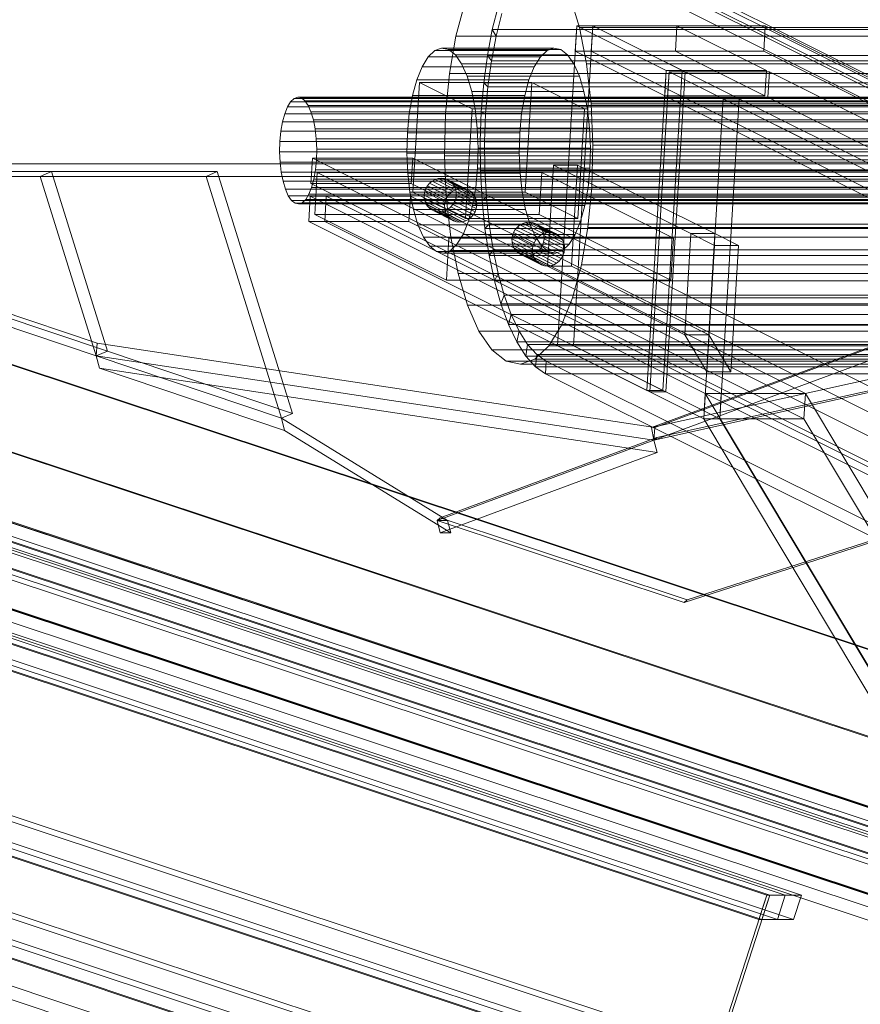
# Model space of a CAD drawing. Header units: millimetres. Extents: x -4395 to 65662, y -65530 to 6847.
# Tile 885 of 1034: x 26260 to 26456, y 341 to 572. Entities that reach past the tile are written whole.
import ezdxf

# ---------------------------------------------------------------- set-up
doc = ezdxf.new("R2010")
doc.units = ezdxf.units.MM
for name, color, linetype, lineweight in [('lateral_C06', 7, 'Continuous', 0), ('lateral_C07', 7, 'Continuous', 0), ('lateral_fines-r33-C07-receiver', 7, 'Continuous', 0)]:
    doc.layers.add(name, color=color, linetype=linetype, lineweight=lineweight)

msp = doc.modelspace()

# ---------------------------------------------------------------- linework, layer by layer
at = {"layer": 'lateral_C06'}
for p, q in [((26889.111, 343.218), (26389.111, 593.218)), ((26388.933, 590.263), (26888.933, 340.263)), ((26404.954, 582.953), (26863.891, 353.484)), ((26866.704, 353.484), (26407.767, 582.953)), ((26390.783, 569.785), (26388.56, 577.208)), ((26864.979, 352.239), (26412.886, 578.286)), ((26364.009, 575.482), (26361.914, 567.756)), ((26371.83, 574.962), (26370.411, 569.361)), ((26412.708, 575.33), (26864.801, 349.284)), ((26371.291, 567.756), (26372.63, 573.04)), ((26370.411, 569.361), (26369.258, 563.274)), ((26371.291, 567.756), (26370.411, 569.361)), ((26370.411, 569.361), (26698.623, 569.361)), ((26385.636, 495.318), (26390.152, 570.197)), ((26389.387, 495.318), (26393.903, 570.197)), ((26389.796, 564.286), (26390.152, 570.197)), ((26411.082, 559.732), (26390.152, 570.197)), ((26390.152, 570.197), (26393.903, 570.197)), ((26390.152, 570.197), (26413.596, 570.197)), ((26392.461, 561.256), (26390.783, 569.785)), ((26390.783, 569.785), (26737.75, 569.785)), ((26393.547, 564.286), (26393.903, 570.197)), ((26393.903, 570.197), (26414.833, 559.732)), ((26825.465, 354.417), (26393.903, 570.197)), ((26393.903, 570.197), (26434.227, 570.197)), ((26413.24, 564.286), (26413.596, 570.197)), ((26413.596, 570.197), (26434.526, 559.732)), ((26433.87, 564.286), (26434.227, 570.197)), ((26434.227, 570.197), (26865.788, 354.417)), ((26361.914, 567.756), (26360.383, 559.001)), ((26361.914, 567.756), (26708.881, 567.756)), ((26370.204, 562.013), (26371.291, 567.756)), ((26699.503, 567.756), (26371.291, 567.756)), ((26358.563, 564.993), (26356.942, 564.418)), ((26360.193, 564.646), (26358.563, 564.993)), ((26358.563, 564.993), (26384.82, 564.993)), ((26361.768, 563.391), (26360.193, 564.646)), ((26360.193, 564.646), (26386.45, 564.646)), ((26383.198, 564.418), (26384.82, 564.993)), ((26384.82, 564.993), (26386.45, 564.646)), ((26386.45, 564.646), (26388.025, 563.391)), ((26355.39, 562.942), (26353.968, 560.624)), ((26356.942, 564.418), (26355.39, 562.942)), ((26355.39, 562.942), (26381.647, 562.942)), ((26356.942, 564.418), (26383.198, 564.418)), ((26363.227, 561.275), (26361.768, 563.391)), ((26361.768, 563.391), (26388.025, 563.391)), ((26369.258, 563.274), (26368.391, 556.806)), ((26370.204, 562.013), (26369.258, 563.274)), ((26369.258, 563.274), (26697.47, 563.274)), ((26380.225, 560.624), (26381.647, 562.942)), ((26381.647, 562.942), (26383.198, 564.418)), ((26388.025, 563.391), (26389.484, 561.275)), ((26413.24, 564.286), (26389.796, 564.286)), ((26389.796, 564.286), (26410.726, 553.821)), ((26433.87, 564.286), (26393.547, 564.286)), ((26393.547, 564.286), (26825.108, 348.505)), ((26434.17, 553.821), (26413.24, 564.286)), ((26865.432, 348.505), (26433.87, 564.286)), ((26353.968, 560.624), (26352.731, 557.551)), ((26353.968, 560.624), (26380.225, 560.624)), ((26364.515, 558.38), (26363.227, 561.275)), ((26363.227, 561.275), (26389.484, 561.275)), ((26369.386, 555.912), (26370.204, 562.013)), ((26698.416, 562.013), (26370.204, 562.013)), ((26378.987, 557.551), (26380.225, 560.624)), ((26389.484, 561.275), (26390.772, 558.38)), ((26393.528, 551.948), (26392.461, 561.256)), ((26392.461, 561.256), (26739.428, 561.256)), ((26360.383, 559.001), (26359.474, 549.555)), ((26360.383, 559.001), (26707.35, 559.001)), ((26365.582, 554.817), (26364.515, 558.38)), ((26364.515, 558.38), (26390.772, 558.38)), ((26390.772, 558.38), (26391.839, 554.817)), ((26411.082, 559.732), (26406.566, 484.853)), ((26407.25, 484.511), (26411.767, 559.39)), ((26410.317, 484.853), (26414.833, 559.732)), ((26411.082, 559.732), (26410.726, 553.821)), ((26411.001, 484.511), (26415.518, 559.39)), ((26414.833, 559.732), (26411.082, 559.732)), ((26434.526, 559.732), (26411.082, 559.732)), ((26411.41, 553.479), (26411.767, 559.39)), ((26424.372, 553.088), (26411.767, 559.39)), ((26411.767, 559.39), (26415.518, 559.39)), ((26821.714, 354.417), (26411.767, 559.39)), ((26411.767, 559.39), (26435.21, 559.39)), ((26415.518, 559.39), (26428.123, 553.088)), ((26434.17, 553.821), (26434.526, 559.732)), ((26434.854, 553.479), (26435.21, 559.39)), ((26435.21, 559.39), (26845.158, 354.417)), ((26352.731, 557.551), (26351.725, 553.843)), ((26351.835, 531.271), (26353.38, 556.888)), ((26352.731, 557.551), (26378.987, 557.551)), ((26365.699, 550.729), (26353.38, 556.888)), ((26353.38, 556.888), (26379.637, 556.888)), ((26368.391, 556.806), (26367.825, 550.068)), ((26369.386, 555.912), (26368.391, 556.806)), ((26368.391, 556.806), (26696.604, 556.806)), ((26368.852, 549.555), (26369.386, 555.912)), ((26697.598, 555.912), (26369.386, 555.912)), ((26377.982, 553.843), (26378.987, 557.551)), ((26378.092, 531.271), (26379.637, 556.888)), ((26379.637, 556.888), (26391.956, 550.729)), ((26324.057, 553.197), (26323.249, 552.428)), ((26324.902, 553.496), (26324.057, 553.197)), ((26324.057, 553.197), (26774.177, 553.197)), ((26325.751, 553.316), (26324.902, 553.496)), ((26324.902, 553.496), (26775.021, 553.496)), ((26326.571, 552.662), (26325.751, 553.316)), ((26325.751, 553.316), (26775.87, 553.316)), ((26351.725, 553.843), (26350.99, 549.641)), ((26351.725, 553.843), (26377.982, 553.843)), ((26366.388, 550.723), (26365.582, 554.817)), ((26365.582, 554.817), (26391.839, 554.817)), ((26377.247, 549.641), (26377.982, 553.843)), ((26391.839, 554.817), (26392.645, 550.723)), ((26410.726, 553.821), (26434.17, 553.821)), ((26434.854, 553.479), (26411.41, 553.479)), ((26411.41, 553.479), (26821.357, 348.505)), ((26419.856, 478.208), (26424.372, 553.088)), ((26423.607, 478.208), (26428.123, 553.088)), ((26527.03, 501.759), (26424.372, 553.088)), ((26424.372, 553.088), (26428.123, 553.088)), ((26428.123, 553.088), (26530.781, 501.759)), ((26844.801, 348.505), (26434.854, 553.479)), ((26322.508, 551.221), (26321.864, 549.62)), ((26323.249, 552.428), (26322.508, 551.221)), ((26322.508, 551.221), (26772.628, 551.221)), ((26323.249, 552.428), (26773.368, 552.428)), ((26327.331, 551.56), (26326.571, 552.662)), ((26326.571, 552.662), (26776.69, 552.662)), ((26328.002, 550.052), (26327.331, 551.56)), ((26327.331, 551.56), (26777.45, 551.56)), ((26365.699, 550.729), (26364.154, 525.112)), ((26391.956, 550.729), (26365.699, 550.729)), ((26366.9, 546.255), (26366.388, 550.723)), ((26366.388, 550.723), (26392.645, 550.723)), ((26390.411, 525.112), (26391.956, 550.729)), ((26392.645, 550.723), (26393.157, 546.255)), ((26393.945, 542.22), (26393.528, 551.948)), ((26393.528, 551.948), (26740.495, 551.948)), ((26321.864, 549.62), (26321.34, 547.689)), ((26321.864, 549.62), (26771.983, 549.62)), ((26328.558, 548.196), (26328.002, 550.052)), ((26328.002, 550.052), (26778.121, 550.052)), ((26350.99, 549.641), (26350.554, 545.106)), ((26350.99, 549.641), (26377.247, 549.641)), ((26359.474, 549.555), (26359.223, 539.78)), ((26706.441, 549.555), (26359.474, 549.555)), ((26367.825, 550.068), (26367.569, 543.175)), ((26368.852, 549.555), (26367.825, 550.068)), ((26367.825, 550.068), (26696.037, 550.068)), ((26368.61, 543.052), (26368.852, 549.555)), ((26697.064, 549.555), (26368.852, 549.555)), ((26376.811, 545.106), (26377.247, 549.641)), ((26321.34, 547.689), (26320.957, 545.5)), ((26321.34, 547.689), (26771.46, 547.689)), ((26328.977, 546.064), (26328.558, 548.196)), ((26328.558, 548.196), (26778.677, 548.196)), ((26329.244, 543.737), (26328.977, 546.064)), ((26328.977, 546.064), (26779.096, 546.064)), ((26367.1, 541.586), (26366.9, 546.255)), ((26366.9, 546.255), (26393.157, 546.255)), ((26393.157, 546.255), (26393.357, 541.586)), ((26320.957, 545.5), (26320.73, 543.139)), ((26320.957, 545.5), (26771.077, 545.5)), ((26329.348, 541.305), (26329.244, 543.737)), ((26329.244, 543.737), (26779.363, 543.737)), ((26350.554, 545.106), (26350.434, 540.414)), ((26376.811, 545.106), (26350.554, 545.106)), ((26376.691, 540.414), (26376.811, 545.106)), ((26320.73, 543.139), (26320.668, 540.695)), ((26770.85, 543.139), (26320.73, 543.139)), ((26366.979, 536.894), (26367.1, 541.586)), ((26367.1, 541.586), (26393.357, 541.586)), ((26368.61, 543.052), (26367.569, 543.175)), ((26367.569, 543.175), (26367.628, 536.244)), ((26367.569, 543.175), (26695.781, 543.175)), ((26368.666, 536.513), (26368.61, 543.052)), ((26696.822, 543.052), (26368.61, 543.052)), ((26393.357, 541.586), (26393.236, 536.894)), ((26393.694, 532.445), (26393.945, 542.22)), ((26393.945, 542.22), (26740.912, 542.22)), ((26320.668, 540.695), (26320.772, 538.263)), ((26320.668, 540.695), (26770.787, 540.695)), ((26327.998, 533.272), (26328.355, 539.183)), ((26876.262, 265.23), (26328.355, 539.183)), ((26328.355, 539.183), (26351.799, 539.183)), ((26329.285, 538.861), (26329.348, 541.305)), ((26329.348, 541.305), (26779.467, 541.305)), ((26350.434, 540.414), (26350.633, 535.745)), ((26350.434, 540.414), (26376.691, 540.414)), ((26351.442, 533.272), (26351.799, 539.183)), ((26351.799, 539.183), (26899.706, 265.23)), ((26359.223, 539.78), (26359.64, 530.052)), ((26359.223, 539.78), (26706.19, 539.78)), ((26376.89, 535.745), (26376.691, 540.414)), ((26320.772, 538.263), (26321.039, 535.936)), ((26320.772, 538.263), (26770.891, 538.263)), ((26329.058, 536.5), (26329.285, 538.861)), ((26329.285, 538.861), (26779.405, 538.861)), ((26366.543, 532.359), (26366.979, 536.894)), ((26366.979, 536.894), (26393.236, 536.894)), ((26383.307, 513.968), (26384.734, 537.615)), ((26416.844, 521.56), (26384.734, 537.615)), ((26384.734, 537.615), (26390.36, 537.615)), ((26388.934, 513.968), (26390.36, 537.615)), ((26390.36, 537.615), (26422.47, 521.56)), ((26393.236, 536.894), (26392.8, 532.359)), ((26321.039, 535.936), (26321.458, 533.804)), ((26321.039, 535.936), (26771.158, 535.936)), ((26328.675, 534.311), (26329.058, 536.5)), ((26328.873, 526.038), (26329.467, 535.891)), ((26329.058, 536.5), (26779.178, 536.5)), ((26360.264, 520.492), (26329.467, 535.891)), ((26329.467, 535.891), (26381.981, 535.891)), ((26350.633, 535.745), (26351.146, 531.277)), ((26350.633, 535.745), (26376.89, 535.745)), ((26358.462, 534.522), (26357.725, 534.447)), ((26359.189, 534.447), (26358.462, 534.522)), ((26363.252, 532.127), (26358.462, 534.522)), ((26368.666, 536.513), (26367.628, 536.244)), ((26367.628, 536.244), (26368.001, 529.395)), ((26367.628, 536.244), (26695.84, 536.244)), ((26369.017, 530.052), (26368.666, 536.513)), ((26696.878, 536.513), (26368.666, 536.513)), ((26377.403, 531.277), (26376.89, 535.745)), ((26381.387, 526.038), (26381.981, 535.891)), ((26381.981, 535.891), (26412.778, 520.492)), ((26321.458, 533.804), (26322.014, 531.948)), ((26321.458, 533.804), (26771.577, 533.804)), ((26327.507, 530.779), (26328.152, 532.38)), ((26351.442, 533.272), (26327.998, 533.272)), ((26327.998, 533.272), (26875.905, 259.318)), ((26328.152, 532.38), (26328.675, 534.311)), ((26328.152, 532.38), (26778.271, 532.38)), ((26328.675, 534.311), (26778.795, 534.311)), ((26899.349, 259.318), (26351.442, 533.272)), ((26355.237, 532.771), (26354.849, 532.089)), ((26355.74, 533.368), (26355.237, 532.771)), ((26360.028, 530.375), (26355.237, 532.771)), ((26356.338, 533.858), (26355.74, 533.368)), ((26360.53, 530.973), (26355.74, 533.368)), ((26357.008, 534.222), (26356.338, 533.858)), ((26361.128, 531.463), (26356.338, 533.858)), ((26357.725, 534.447), (26357.008, 534.222)), ((26361.799, 531.827), (26357.008, 534.222)), ((26362.516, 532.051), (26357.725, 534.447)), ((26359.879, 534.222), (26359.189, 534.447)), ((26363.979, 532.051), (26359.189, 534.447)), ((26360.505, 533.858), (26359.879, 534.222)), ((26364.67, 531.827), (26359.879, 534.222)), ((26361.044, 533.368), (26360.505, 533.858)), ((26365.296, 531.463), (26360.505, 533.858)), ((26361.475, 532.771), (26361.044, 533.368)), ((26365.835, 530.973), (26361.044, 533.368)), ((26361.78, 532.089), (26361.475, 532.771)), ((26366.265, 530.375), (26361.475, 532.771)), ((26365.808, 528.157), (26366.543, 532.359)), ((26366.543, 532.359), (26392.8, 532.359)), ((26392.8, 532.359), (26392.065, 528.157)), ((26392.785, 522.999), (26393.694, 532.445)), ((26393.694, 532.445), (26740.661, 532.445)), ((26322.014, 531.948), (26322.685, 530.44)), ((26322.014, 531.948), (26772.133, 531.948)), ((26322.685, 530.44), (26323.445, 529.338)), ((26322.685, 530.44), (26772.804, 530.44)), ((26326.767, 529.572), (26327.507, 530.779)), ((26327.463, 524.404), (26327.82, 530.316)), ((26327.507, 530.779), (26777.627, 530.779)), ((26420.212, 484.12), (26327.82, 530.316)), ((26327.82, 530.316), (26331.571, 530.316)), ((26327.82, 530.316), (26351.264, 530.316)), ((26331.214, 524.404), (26331.571, 530.316)), ((26331.571, 530.316), (26423.963, 484.12)), ((26350.907, 524.404), (26351.264, 530.316)), ((26351.146, 531.277), (26351.951, 527.183)), ((26351.146, 531.277), (26377.403, 531.277)), ((26351.264, 530.316), (26443.656, 484.12)), ((26378.092, 531.271), (26351.835, 531.271)), ((26351.835, 531.271), (26364.154, 525.112)), ((26354.591, 531.35), (26354.473, 530.581)), ((26354.473, 530.581), (26354.499, 529.812)), ((26359.264, 528.186), (26354.473, 530.581)), ((26354.849, 532.089), (26354.591, 531.35)), ((26359.382, 528.955), (26354.591, 531.35)), ((26359.64, 529.694), (26354.849, 532.089)), ((26359.64, 529.694), (26360.028, 530.375)), ((26359.64, 530.052), (26360.707, 520.744)), ((26359.64, 530.052), (26706.607, 530.052)), ((26360.028, 530.375), (26360.53, 530.973)), ((26360.53, 530.973), (26361.128, 531.463)), ((26361.128, 531.463), (26361.799, 531.827)), ((26361.949, 531.35), (26361.78, 532.089)), ((26366.571, 529.694), (26361.78, 532.089)), ((26361.799, 531.827), (26362.516, 532.051)), ((26361.856, 529.812), (26361.975, 530.581)), ((26361.975, 530.581), (26361.949, 531.35)), ((26366.74, 528.955), (26361.949, 531.35)), ((26361.975, 530.581), (26366.766, 528.186)), ((26362.516, 532.051), (26363.252, 532.127)), ((26363.252, 532.127), (26363.979, 532.051)), ((26363.979, 532.051), (26364.67, 531.827)), ((26364.67, 531.827), (26365.296, 531.463)), ((26365.296, 531.463), (26365.835, 530.973)), ((26365.835, 530.973), (26366.265, 530.375)), ((26366.265, 530.375), (26366.571, 529.694)), ((26369.017, 530.052), (26368.001, 529.395)), ((26369.658, 523.777), (26369.017, 530.052)), ((26697.229, 530.052), (26369.017, 530.052)), ((26378.208, 527.183), (26377.403, 531.277)), ((26390.411, 525.112), (26378.092, 531.271)), ((26323.445, 529.338), (26324.265, 528.684)), ((26323.445, 529.338), (26773.564, 529.338)), ((26324.265, 528.684), (26325.114, 528.504)), ((26324.265, 528.684), (26774.384, 528.684)), ((26325.114, 528.504), (26325.958, 528.803)), ((26325.114, 528.504), (26775.233, 528.504)), ((26325.958, 528.803), (26326.767, 529.572)), ((26325.958, 528.803), (26776.078, 528.803)), ((26326.767, 529.572), (26776.886, 529.572)), ((26354.499, 529.812), (26354.667, 529.073)), ((26359.289, 527.417), (26354.499, 529.812)), ((26354.667, 529.073), (26354.973, 528.392)), ((26359.458, 526.678), (26354.667, 529.073)), ((26354.973, 528.392), (26355.403, 527.795)), ((26359.764, 525.996), (26354.973, 528.392)), ((26355.403, 527.795), (26355.942, 527.304)), ((26360.194, 525.399), (26355.403, 527.795)), ((26359.264, 528.186), (26359.382, 528.955)), ((26359.289, 527.417), (26359.264, 528.186)), ((26359.382, 528.955), (26359.64, 529.694)), ((26360.11, 527.304), (26360.708, 527.795)), ((26360.708, 527.795), (26361.211, 528.392)), ((26365.499, 525.399), (26360.708, 527.795)), ((26361.211, 528.392), (26361.598, 529.073)), ((26366.001, 525.996), (26361.211, 528.392)), ((26361.598, 529.073), (26361.856, 529.812)), ((26366.389, 526.678), (26361.598, 529.073)), ((26366.647, 527.417), (26361.856, 529.812)), ((26364.803, 524.449), (26365.808, 528.157)), ((26365.808, 528.157), (26392.065, 528.157)), ((26366.571, 529.694), (26366.74, 528.955)), ((26366.766, 528.186), (26366.647, 527.417)), ((26366.74, 528.955), (26366.766, 528.186)), ((26368.001, 529.395), (26368.68, 522.744)), ((26368.001, 529.395), (26696.213, 529.395)), ((26392.065, 528.157), (26391.06, 524.449)), ((26381.387, 526.038), (26328.873, 526.038)), ((26328.873, 526.038), (26359.67, 510.64)), ((26351.951, 527.183), (26353.018, 523.62)), ((26351.951, 527.183), (26378.208, 527.183)), ((26355.942, 527.304), (26356.569, 526.94)), ((26360.733, 524.909), (26355.942, 527.304)), ((26356.569, 526.94), (26357.259, 526.716)), ((26361.36, 524.545), (26356.569, 526.94)), ((26357.259, 526.716), (26357.986, 526.64)), ((26362.05, 524.321), (26357.259, 526.716)), ((26357.986, 526.64), (26358.723, 526.716)), ((26362.777, 524.245), (26357.986, 526.64)), ((26358.723, 526.716), (26359.44, 526.94)), ((26363.513, 524.321), (26358.723, 526.716)), ((26359.458, 526.678), (26359.289, 527.417)), ((26359.44, 526.94), (26360.11, 527.304)), ((26364.23, 524.545), (26359.44, 526.94)), ((26359.764, 525.996), (26359.458, 526.678)), ((26360.194, 525.399), (26359.764, 525.996)), ((26364.901, 524.909), (26360.11, 527.304)), ((26360.733, 524.909), (26360.194, 525.399)), ((26365.499, 525.399), (26364.901, 524.909)), ((26366.001, 525.996), (26365.499, 525.399)), ((26366.389, 526.678), (26366.001, 525.996)), ((26366.647, 527.417), (26366.389, 526.678)), ((26379.275, 523.62), (26378.208, 527.183)), ((26412.184, 510.64), (26381.387, 526.038)), ((26331.214, 524.404), (26327.463, 524.404)), ((26327.463, 524.404), (26419.856, 478.208)), ((26350.907, 524.404), (26327.463, 524.404)), ((26423.607, 478.208), (26331.214, 524.404)), ((26443.299, 478.208), (26350.907, 524.404)), ((26353.018, 523.62), (26354.306, 520.725)), ((26353.018, 523.62), (26379.275, 523.62)), ((26361.36, 524.545), (26360.733, 524.909)), ((26362.05, 524.321), (26361.36, 524.545)), ((26362.777, 524.245), (26362.05, 524.321)), ((26363.513, 524.321), (26362.777, 524.245)), ((26364.23, 524.545), (26363.513, 524.321)), ((26363.565, 521.376), (26364.803, 524.449)), ((26364.154, 525.112), (26390.411, 525.112)), ((26364.901, 524.909), (26364.23, 524.545)), ((26364.803, 524.449), (26391.06, 524.449)), ((26369.658, 523.777), (26368.68, 522.744)), ((26370.579, 517.798), (26369.658, 523.777)), ((26697.871, 523.777), (26369.658, 523.777)), ((26376.271, 523.102), (26375.769, 522.505)), ((26376.869, 523.592), (26376.271, 523.102)), ((26381.062, 520.707), (26376.271, 523.102)), ((26377.54, 523.956), (26376.869, 523.592)), ((26381.66, 521.197), (26376.869, 523.592)), ((26378.257, 524.181), (26377.54, 523.956)), ((26382.33, 521.561), (26377.54, 523.956)), ((26378.993, 524.256), (26378.257, 524.181)), ((26383.047, 521.785), (26378.257, 524.181)), ((26379.72, 524.181), (26378.993, 524.256)), ((26383.784, 521.861), (26378.993, 524.256)), ((26380.563, 520.725), (26379.275, 523.62)), ((26380.41, 523.956), (26379.72, 524.181)), ((26384.511, 521.785), (26379.72, 524.181)), ((26381.037, 523.592), (26380.41, 523.956)), ((26385.201, 521.561), (26380.41, 523.956)), ((26381.576, 523.102), (26381.037, 523.592)), ((26385.828, 521.197), (26381.037, 523.592)), ((26382.006, 522.505), (26381.576, 523.102)), ((26386.367, 520.707), (26381.576, 523.102)), ((26391.06, 524.449), (26389.822, 521.376)), ((26391.254, 514.244), (26392.785, 522.999)), ((26392.785, 522.999), (26739.752, 522.999)), ((26354.306, 520.725), (26355.766, 518.609)), ((26354.306, 520.725), (26380.563, 520.725)), ((26360.707, 520.744), (26362.385, 512.215)), ((26360.707, 520.744), (26707.674, 520.744)), ((26362.144, 519.058), (26363.565, 521.376)), ((26363.565, 521.376), (26389.822, 521.376)), ((26368.68, 522.744), (26369.656, 516.406)), ((26368.68, 522.744), (26696.892, 522.744)), ((26375.123, 521.084), (26375.004, 520.315)), ((26375.381, 521.824), (26375.123, 521.084)), ((26379.914, 518.689), (26375.123, 521.084)), ((26375.769, 522.505), (26375.381, 521.824)), ((26380.172, 519.428), (26375.381, 521.824)), ((26380.559, 520.11), (26375.769, 522.505)), ((26380.559, 520.11), (26381.062, 520.707)), ((26382.023, 518.609), (26380.563, 520.725)), ((26381.062, 520.707), (26381.66, 521.197)), ((26381.66, 521.197), (26382.33, 521.561)), ((26382.312, 521.824), (26382.006, 522.505)), ((26386.797, 520.11), (26382.006, 522.505)), ((26382.481, 521.084), (26382.312, 521.824)), ((26387.103, 519.428), (26382.312, 521.824)), ((26382.33, 521.561), (26383.047, 521.785)), ((26382.506, 520.315), (26382.481, 521.084)), ((26387.271, 518.689), (26382.481, 521.084)), ((26383.047, 521.785), (26383.784, 521.861)), ((26383.784, 521.861), (26384.511, 521.785)), ((26384.511, 521.785), (26385.201, 521.561)), ((26385.201, 521.561), (26385.828, 521.197)), ((26385.828, 521.197), (26386.367, 520.707)), ((26386.367, 520.707), (26386.797, 520.11)), ((26389.822, 521.376), (26388.401, 519.058)), ((26415.418, 497.913), (26416.844, 521.56)), ((26422.375, 518.794), (26416.844, 521.56)), ((26416.844, 521.56), (26422.47, 521.56)), ((26421.044, 497.913), (26422.47, 521.56)), ((26422.47, 521.56), (26428.001, 518.794)), ((26355.766, 518.609), (26357.341, 517.354)), ((26355.766, 518.609), (26382.023, 518.609)), ((26360.264, 520.492), (26359.67, 510.64)), ((26412.778, 520.492), (26360.264, 520.492)), ((26360.592, 517.582), (26362.144, 519.058)), ((26362.144, 519.058), (26388.401, 519.058)), ((26375.004, 520.315), (26375.03, 519.547)), ((26379.795, 517.92), (26375.004, 520.315)), ((26375.03, 519.547), (26375.199, 518.807)), ((26379.821, 517.151), (26375.03, 519.547)), ((26375.199, 518.807), (26375.505, 518.126)), ((26379.99, 516.412), (26375.199, 518.807)), ((26379.795, 517.92), (26379.914, 518.689)), ((26379.914, 518.689), (26380.172, 519.428)), ((26380.172, 519.428), (26380.559, 520.11)), ((26381.742, 518.126), (26382.13, 518.807)), ((26383.598, 517.354), (26382.023, 518.609)), ((26382.13, 518.807), (26382.388, 519.547)), ((26386.921, 516.412), (26382.13, 518.807)), ((26382.388, 519.547), (26382.506, 520.315)), ((26387.179, 517.151), (26382.388, 519.547)), ((26382.506, 520.315), (26387.297, 517.92)), ((26386.797, 520.11), (26387.103, 519.428)), ((26388.401, 519.058), (26386.849, 517.582)), ((26387.103, 519.428), (26387.271, 518.689)), ((26387.271, 518.689), (26387.297, 517.92)), ((26412.184, 510.64), (26412.778, 520.492)), ((26422.375, 518.794), (26420.593, 489.255)), ((26428.001, 518.794), (26422.375, 518.794)), ((26426.22, 489.255), (26428.001, 518.794)), ((26357.341, 517.354), (26358.97, 517.007)), ((26357.341, 517.354), (26383.598, 517.354)), ((26358.97, 517.007), (26360.592, 517.582)), ((26358.97, 517.007), (26385.227, 517.007)), ((26360.592, 517.582), (26386.849, 517.582)), ((26370.579, 517.798), (26369.656, 516.406)), ((26369.656, 516.406), (26370.91, 510.488)), ((26369.656, 516.406), (26697.868, 516.406)), ((26371.762, 512.215), (26370.579, 517.798)), ((26698.791, 517.798), (26370.579, 517.798)), ((26375.505, 518.126), (26375.935, 517.529)), ((26380.295, 515.731), (26375.505, 518.126)), ((26375.935, 517.529), (26376.474, 517.039)), ((26380.726, 515.133), (26375.935, 517.529)), ((26376.474, 517.039), (26377.1, 516.674)), ((26381.265, 514.643), (26376.474, 517.039)), ((26377.1, 516.674), (26377.791, 516.45)), ((26381.891, 514.279), (26377.1, 516.674)), ((26377.791, 516.45), (26378.518, 516.374)), ((26382.581, 514.055), (26377.791, 516.45)), ((26378.518, 516.374), (26379.254, 516.45)), ((26383.308, 513.979), (26378.518, 516.374)), ((26379.254, 516.45), (26379.971, 516.674)), ((26384.045, 514.055), (26379.254, 516.45)), ((26379.821, 517.151), (26379.795, 517.92)), ((26379.99, 516.412), (26379.821, 517.151)), ((26379.971, 516.674), (26380.642, 517.039)), ((26384.762, 514.279), (26379.971, 516.674)), ((26380.295, 515.731), (26379.99, 516.412)), ((26380.642, 517.039), (26381.24, 517.529)), ((26385.432, 514.643), (26380.642, 517.039)), ((26381.24, 517.529), (26381.742, 518.126)), ((26386.03, 515.133), (26381.24, 517.529)), ((26386.533, 515.731), (26381.742, 518.126)), ((26385.227, 517.007), (26383.598, 517.354)), ((26386.849, 517.582), (26385.227, 517.007)), ((26386.921, 516.412), (26386.533, 515.731)), ((26387.179, 517.151), (26386.921, 516.412)), ((26387.297, 517.92), (26387.179, 517.151)), ((26380.726, 515.133), (26380.295, 515.731)), ((26381.265, 514.643), (26380.726, 515.133)), ((26381.891, 514.279), (26381.265, 514.643)), ((26382.581, 514.055), (26381.891, 514.279)), ((26383.308, 513.979), (26382.581, 514.055)), ((26388.934, 513.968), (26383.307, 513.968)), ((26383.307, 513.968), (26415.418, 497.913)), ((26384.045, 514.055), (26383.308, 513.979)), ((26384.762, 514.279), (26384.045, 514.055)), ((26385.432, 514.643), (26384.762, 514.279)), ((26386.03, 515.133), (26385.432, 514.643)), ((26386.533, 515.731), (26386.03, 515.133)), ((26421.044, 497.913), (26388.934, 513.968)), ((26389.159, 506.518), (26391.254, 514.244)), ((26391.254, 514.244), (26738.221, 514.244)), ((26362.385, 512.215), (26364.608, 504.792)), ((26362.385, 512.215), (26709.352, 512.215)), ((26371.762, 512.215), (26370.91, 510.488)), ((26373.189, 507.125), (26371.762, 512.215)), ((26699.974, 512.215), (26371.762, 512.215)), ((26359.67, 510.64), (26412.184, 510.64)), ((26370.91, 510.488), (26372.422, 505.093)), ((26370.91, 510.488), (26699.122, 510.488)), ((26373.189, 507.125), (26372.422, 505.093)), ((26374.833, 502.615), (26373.189, 507.125)), ((26701.401, 507.125), (26373.189, 507.125)), ((26364.608, 504.792), (26367.291, 498.761)), ((26364.608, 504.792), (26711.575, 504.792)), ((26372.422, 505.093), (26374.166, 500.312)), ((26372.422, 505.093), (26700.634, 505.093)), ((26386.581, 500.117), (26389.159, 506.518)), ((26389.159, 506.518), (26736.126, 506.518)), ((26374.833, 502.615), (26374.166, 500.312)), ((26376.669, 498.761), (26374.833, 502.615)), ((26703.046, 502.615), (26374.833, 502.615)), ((26374.166, 500.312), (26376.111, 496.227)), ((26374.166, 500.312), (26702.378, 500.312)), ((26383.619, 495.287), (26386.581, 500.117)), ((26386.581, 500.117), (26733.548, 500.117)), ((26367.291, 498.761), (26370.332, 494.353)), ((26367.291, 498.761), (26714.258, 498.761)), ((26376.669, 498.761), (26376.111, 496.227)), ((26378.663, 495.63), (26376.669, 498.761)), ((26704.881, 498.761), (26376.669, 498.761)), ((26421.044, 497.913), (26415.418, 497.913)), ((26415.418, 497.913), (26420.593, 489.255)), ((26426.22, 489.255), (26421.044, 497.913)), ((26376.111, 496.227), (26378.225, 492.908)), ((26376.111, 496.227), (26704.323, 496.227)), ((26378.663, 495.63), (26378.225, 492.908)), ((26380.782, 493.275), (26378.663, 495.63)), ((26706.875, 495.63), (26378.663, 495.63)), ((26370.332, 494.353), (26373.613, 491.737)), ((26370.332, 494.353), (26717.299, 494.353)), ((26380.387, 492.213), (26383.619, 495.287)), ((26380.782, 493.275), (26380.472, 490.412)), ((26382.99, 491.737), (26380.782, 493.275)), ((26708.994, 493.275), (26380.782, 493.275)), ((26383.619, 495.287), (26730.586, 495.287)), ((26389.387, 495.318), (26385.636, 495.318)), ((26385.636, 495.318), (26406.566, 484.853)), ((26410.317, 484.853), (26389.387, 495.318)), ((26373.613, 491.737), (26377.008, 491.015)), ((26373.613, 491.737), (26720.58, 491.737)), ((26377.008, 491.015), (26380.387, 492.213)), ((26377.008, 491.015), (26723.975, 491.015)), ((26378.225, 492.908), (26380.472, 490.412)), ((26378.225, 492.908), (26706.437, 492.908)), ((26380.387, 492.213), (26727.354, 492.213)), ((26382.812, 488.782), (26382.99, 491.737)), ((26882.99, 241.737), (26382.99, 491.737)), ((26382.99, 491.737), (26711.202, 491.737)), ((26380.472, 490.412), (26382.812, 488.782)), ((26380.472, 490.412), (26708.684, 490.412)), ((26711.024, 488.782), (26382.812, 488.782)), ((26382.812, 488.782), (26882.812, 238.782)), ((26420.593, 489.255), (26426.22, 489.255)), ((26406.566, 484.853), (26410.317, 484.853)), ((26411.001, 484.511), (26407.25, 484.511)), ((26407.25, 484.511), (26419.856, 478.208)), ((26423.607, 478.208), (26411.001, 484.511)), ((26419.856, 478.208), (26420.212, 484.12)), ((26522.87, 432.791), (26420.212, 484.12)), ((26420.212, 484.12), (26423.963, 484.12)), ((26516.274, 323.428), (26420.212, 484.12)), ((26420.212, 484.12), (26443.656, 484.12)), ((26423.607, 478.208), (26423.963, 484.12)), ((26423.963, 484.12), (26526.621, 432.791)), ((26443.299, 478.208), (26443.656, 484.12)), ((26443.656, 484.12), (26539.718, 323.428)), ((26423.607, 478.208), (26419.856, 478.208)), ((26419.856, 478.208), (26515.917, 317.516)), ((26443.299, 478.208), (26419.856, 478.208)), ((26519.668, 317.516), (26423.607, 478.208)), ((26539.361, 317.516), (26443.299, 478.208))]:
    msp.add_line(p, q, dxfattribs=at)
at = {"layer": 'lateral_C07'}
for p, q in [((20042.533, 2535.254), (26489.775, 393.296)), ((26490.293, 393.296), (20043.051, 2535.254)), ((20104.181, 2535.254), (26551.422, 393.296)), ((26551.94, 393.296), (20104.699, 2535.254)), ((19976.507, 2520.65), (26536.084, 341.372)), ((26596.523, 341.372), (20036.946, 2520.65)), ((26535.165, 338.52), (19975.588, 2517.799)), ((20036.027, 2517.799), (26595.604, 338.52)), ((26479.053, 360.032), (20031.811, 2501.989)), ((20032.329, 2501.989), (26479.571, 360.032)), ((26540.7, 360.032), (20093.459, 2501.989)), ((20093.977, 2501.989), (26541.218, 360.032)), ((20041.117, 2496.028), (26469.636, 360.291)), ((26530.075, 360.291), (20101.556, 2496.028)), ((26468.717, 357.44), (20040.198, 2493.177)), ((20100.637, 2493.177), (26529.156, 357.44)), ((20062.929, 2483.847), (26435.28, 366.77)), ((26442.705, 366.77), (20070.354, 2483.847)), ((20126.649, 2483.847), (26499, 366.77)), ((26506.425, 366.77), (20134.074, 2483.847)), ((19884.41, 2478.743), (26575.045, 255.924)), ((26579.362, 255.924), (19888.727, 2478.743)), ((19952.619, 2478.743), (26643.254, 255.924)), ((26647.571, 255.924), (19956.936, 2478.743)), ((26433.442, 361.068), (20061.091, 2478.144)), ((20068.516, 2478.144), (26440.867, 361.068)), ((26497.162, 361.068), (20124.811, 2478.144)), ((20132.236, 2478.144), (26504.587, 361.068)), ((26573.206, 250.221), (19882.571, 2473.041)), ((19886.889, 2473.041), (26577.524, 250.221)), ((26641.416, 250.221), (19950.781, 2473.041)), ((19955.098, 2473.041), (26645.733, 250.221)), ((19881.652, 2470.19), (26572.287, 247.37)), ((26572.978, 247.37), (19882.343, 2470.19)), ((19953.488, 2470.19), (26644.123, 247.37)), ((26644.814, 247.37), (19954.179, 2470.19)), ((26564.97, 243.48), (20005.393, 2422.758)), ((20004.474, 2419.907), (26564.051, 240.628)), ((25313.106, 739.359), (26434.589, 366.77)), ((26435.28, 366.77), (25313.797, 739.359)), ((26438.906, 366.77), (25317.423, 739.359)), ((25381.315, 739.359), (26502.799, 366.77)), ((25384.942, 739.359), (26506.425, 366.77)), ((26507.116, 366.77), (25385.632, 739.359)), ((26432.751, 361.068), (25311.268, 733.656)), ((25315.585, 733.656), (26437.068, 361.068)), ((26500.961, 361.068), (25379.477, 733.656)), ((25383.794, 733.656), (26505.278, 361.068)), ((26371.177, 170.036), (26434.589, 366.77)), ((26435.28, 366.77), (26371.868, 170.036)), ((26432.751, 361.068), (26434.589, 366.77)), ((26433.442, 361.068), (26435.28, 366.77)), ((26434.589, 366.77), (26435.28, 366.77)), ((26434.589, 366.77), (26438.906, 366.77)), ((26435.28, 366.77), (26442.705, 366.77)), ((26438.906, 366.77), (26437.068, 361.068)), ((26442.705, 366.77), (26440.867, 361.068)), ((26437.068, 361.068), (26432.751, 361.068)), ((26440.867, 361.068), (26433.442, 361.068))]:
    msp.add_line(p, q, dxfattribs=at)
at = {"layer": 'lateral_fines-r33-C07-receiver'}
for p, q in [((26153.225, 537.905), (26575.211, 537.905)), ((26277.968, 495.889), (26153.225, 537.905)), ((26686.089, 537.898), (26407.617, 476.166)), ((26407.617, 476.166), (26574.428, 537.898)), ((26575.211, 537.905), (26408.4, 476.173)), ((26277.765, 492.946), (26153.021, 534.963)), ((26153.021, 534.963), (26264.682, 534.963)), ((26575.008, 534.963), (26153.021, 534.963)), ((26267.298, 536.068), (26155.637, 536.068)), ((26155.637, 536.068), (26280.381, 494.052)), ((26267.298, 536.068), (26264.682, 534.963)), ((26264.682, 534.963), (26277.765, 492.946)), ((26264.682, 534.963), (26303.459, 534.963)), ((26280.381, 494.052), (26267.298, 536.068)), ((26306.074, 536.068), (26267.298, 536.068)), ((26306.074, 536.068), (26303.459, 534.963)), ((26303.459, 534.963), (26321.085, 478.355)), ((26323.7, 479.461), (26306.074, 536.068)), ((26408.197, 473.23), (26575.008, 534.963)), ((26408.197, 473.23), (26686.669, 534.963)), ((26408.895, 473.823), (26654.101, 528.18)), ((26653.403, 527.588), (26408.197, 473.23)), ((26415.282, 435.261), (26691.975, 524.204)), ((26692.673, 524.796), (26415.979, 435.853)), ((26277.765, 492.946), (26277.968, 495.889)), ((26408.4, 476.173), (26277.968, 495.889)), ((26277.765, 492.946), (26280.381, 494.052)), ((26280.381, 494.052), (26323.7, 479.461)), ((26321.085, 478.355), (26277.765, 492.946)), ((26277.765, 492.946), (26408.197, 473.23)), ((26277.765, 492.946), (26278.524, 490.047)), ((26321.844, 475.456), (26278.524, 490.047)), ((26278.524, 490.047), (26408.957, 470.331)), ((26321.085, 478.355), (26323.7, 479.461)), ((26321.085, 478.355), (26359.926, 454.463)), ((26321.085, 478.355), (26321.844, 475.456)), ((26360.685, 451.563), (26321.844, 475.456)), ((26408.197, 473.23), (26407.617, 476.166)), ((26408.197, 473.23), (26408.4, 476.173)), ((26357.484, 454.463), (26408.197, 473.23)), ((26358.182, 455.055), (26408.895, 473.823)), ((26408.197, 473.23), (26408.895, 473.823)), ((26408.957, 470.331), (26408.197, 473.23)), ((26408.957, 470.331), (26358.244, 451.563)), ((26357.484, 454.463), (26358.182, 455.055)), ((26359.926, 454.463), (26357.484, 454.463)), ((26357.484, 454.463), (26358.244, 451.563)), ((26357.484, 454.463), (26415.282, 435.261)), ((26415.979, 435.853), (26358.182, 455.055)), ((26359.926, 454.463), (26360.685, 451.563)), ((26358.244, 451.563), (26360.685, 451.563)), ((26415.282, 435.261), (26415.979, 435.853))]:
    msp.add_line(p, q, dxfattribs=at)

doc.saveas('drawing.dxf')
